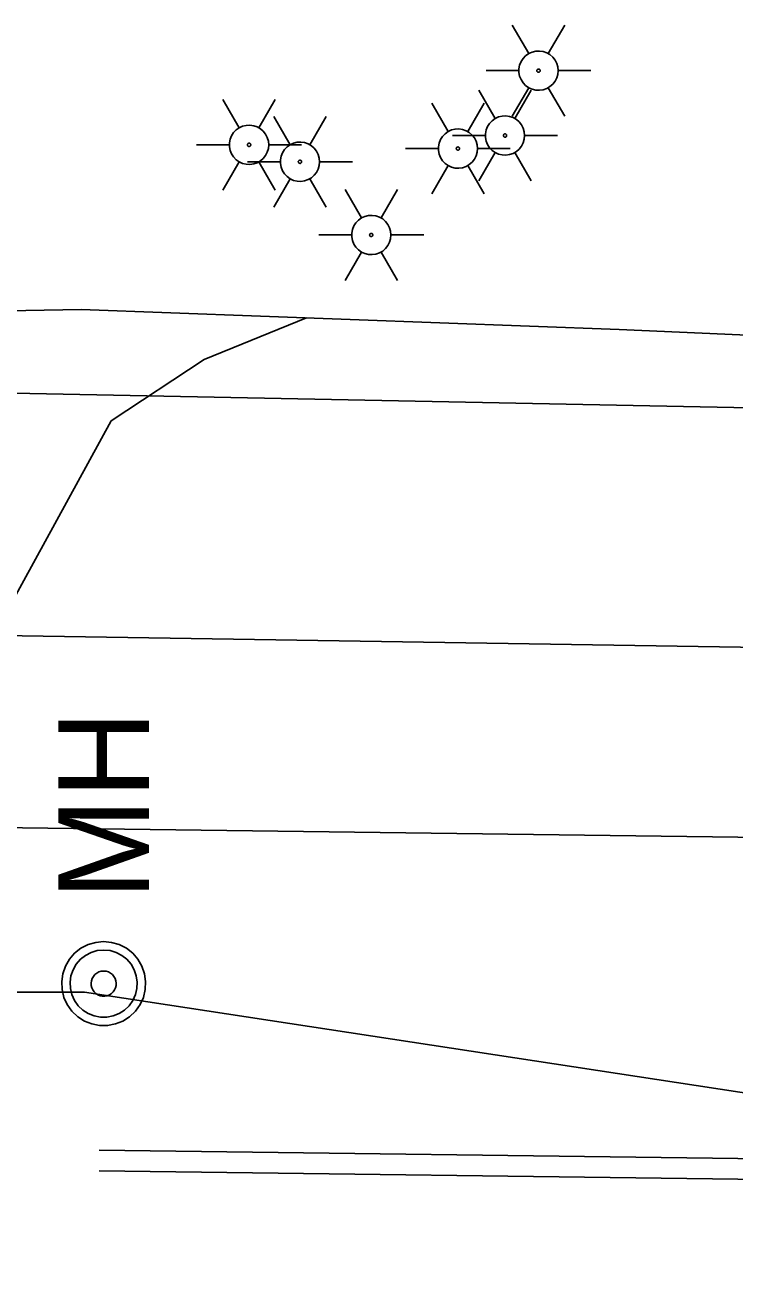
# Model space of a CAD drawing. Extents: x 596028 to 606371, y 330010 to 403088.
# Drawn here: x 604448 to 604499.5, y 332686.4 to 332778.1 of the extents above; entities that cross this region are included whole.
import ezdxf

# ---------------------------------------------------------------- set-up
doc = ezdxf.new("R2010")
doc.units = 0
for name, color, linetype in [('E_LTG', 7, 'Continuous'), ('E_UTL_E_UG', 7, 'Continuous'), ('E_UTL_G_UG', 7, 'Continuous'), ('E_UTL_Overhead', 7, 'Continuous'), ('E_UTL_SAN_UG', 7, 'Continuous'), ('E_UTL_T_UG', 7, 'Continuous'), ('E_UTL_W_MH', 7, 'Continuous'), ('E_UTL_W_UG', 7, 'Continuous')]:
    doc.layers.add(name, color=color, linetype=linetype)

# ---------------------------------------------------------------- blocks, each defined once
blk = doc.blocks.new('ACAD_PROXY_ENTITY_6')
at = {"layer": 'E_UTL_W_MH'}
for points in [[(1844264.78, 1016597), (1844264.61, 1016598.76), (1844264.11, 1016600.46), (1844263.3, 1016602.04), (1844262.2, 1016603.43), (1844260.87, 1016604.59), (1844259.33, 1016605.47), (1844257.66, 1016606.05), (1844255.91, 1016606.3), (1844254.14, 1016606.22), (1844252.42, 1016605.8), (1844250.81, 1016605.07), (1844249.36, 1016604.04), (1844248.14, 1016602.76), (1844247.19, 1016601.27), (1844246.53, 1016599.62), (1844246.19, 1016597.89), (1844246.19, 1016596.12), (1844246.53, 1016594.38), (1844247.19, 1016592.73), (1844248.14, 1016591.24), (1844249.36, 1016589.96), (1844250.81, 1016588.94), (1844252.42, 1016588.2), (1844254.14, 1016587.78), (1844255.91, 1016587.7), (1844257.66, 1016587.95), (1844259.33, 1016588.53), (1844260.87, 1016589.41), (1844262.2, 1016590.57), (1844263.3, 1016591.97), (1844264.11, 1016593.54), (1844264.61, 1016595.24), (1844264.78, 1016597)], [(1844262.91, 1016597), (1844262.78, 1016598.41), (1844262.38, 1016599.77), (1844261.73, 1016601.03), (1844260.86, 1016602.14), (1844259.78, 1016603.07), (1844258.56, 1016603.78), (1844257.22, 1016604.24), (1844255.82, 1016604.44), (1844254.4, 1016604.38), (1844253.03, 1016604.04), (1844251.74, 1016603.45), (1844250.58, 1016602.63), (1844249.61, 1016601.61), (1844248.84, 1016600.42), (1844248.31, 1016599.1), (1844248.05, 1016597.71), (1844248.05, 1016596.29), (1844248.31, 1016594.9), (1844248.84, 1016593.59), (1844249.61, 1016592.4), (1844250.58, 1016591.37), (1844251.74, 1016590.55), (1844253.03, 1016589.96), (1844254.4, 1016589.63), (1844255.82, 1016589.56), (1844257.22, 1016589.76), (1844258.56, 1016590.22), (1844259.78, 1016590.93), (1844260.86, 1016591.86), (1844261.73, 1016592.97), (1844262.38, 1016594.23), (1844262.78, 1016595.59), (1844262.91, 1016597)], [(1844258.26, 1016597), (1844258.21, 1016597.53), (1844258.06, 1016598.04), (1844257.81, 1016598.51), (1844257.49, 1016598.93), (1844257.08, 1016599.28), (1844256.62, 1016599.54), (1844256.12, 1016599.72), (1844255.6, 1016599.79), (1844255.07, 1016599.77), (1844254.55, 1016599.64), (1844254.07, 1016599.42), (1844253.63, 1016599.11), (1844253.27, 1016598.73), (1844252.98, 1016598.28), (1844252.78, 1016597.79), (1844252.68, 1016597.27), (1844252.68, 1016596.74), (1844252.78, 1016596.21), (1844252.98, 1016595.72), (1844253.27, 1016595.27), (1844253.63, 1016594.89), (1844254.07, 1016594.58), (1844254.55, 1016594.36), (1844255.07, 1016594.24), (1844255.6, 1016594.21), (1844256.12, 1016594.29), (1844256.62, 1016594.46), (1844257.08, 1016594.73), (1844257.49, 1016595.07), (1844257.81, 1016595.49), (1844258.06, 1016595.96), (1844258.21, 1016596.47), (1844258.26, 1016597)]]:
    blk.add_lwpolyline(points, dxfattribs=at)
blk.add_text('MH', height=20.117, dxfattribs=at).set_placement((1844274.09, 1016586.94))

msp = doc.modelspace()

# ---------------------------------------------------------------- linework, layer by layer
at = {"layer": 'E_LTG'}
for points in [[(604484.564, 332776.067), (604483.373, 332778.129)], [(604485.992, 332776.067), (604487.183, 332778.129)], [(604486.707, 332774.829), (604486.681, 332775.099), (604486.605, 332775.36), (604486.48, 332775.602), (604486.312, 332775.815), (604486.107, 332775.993), (604485.872, 332776.129), (604485.615, 332776.218), (604485.346, 332776.256), (604485.075, 332776.243), (604484.811, 332776.179), (604484.564, 332776.067), (604484.342, 332775.909), (604484.155, 332775.712), (604484.008, 332775.484), (604483.907, 332775.232), (604483.855, 332774.965), (604483.855, 332774.693), (604483.907, 332774.426), (604484.008, 332774.174), (604484.155, 332773.946), (604484.342, 332773.749), (604484.564, 332773.591), (604484.811, 332773.479), (604485.075, 332773.415), (604485.346, 332773.402), (604485.615, 332773.44), (604485.872, 332773.529), (604486.107, 332773.665), (604486.312, 332773.843), (604486.48, 332774.056), (604486.605, 332774.298), (604486.681, 332774.559), (604486.707, 332774.829)], [(604486.707, 332774.829), (604486.681, 332775.099), (604486.605, 332775.36), (604486.48, 332775.602), (604486.312, 332775.815), (604486.107, 332775.993), (604485.872, 332776.129), (604485.615, 332776.218), (604485.346, 332776.256), (604485.075, 332776.243), (604484.811, 332776.179), (604484.564, 332776.067), (604484.342, 332775.909), (604484.155, 332775.712), (604484.008, 332775.484), (604483.907, 332775.232), (604483.855, 332774.965), (604483.855, 332774.693), (604483.907, 332774.426), (604484.008, 332774.174), (604484.155, 332773.946), (604484.342, 332773.749), (604484.564, 332773.591), (604484.811, 332773.479), (604485.075, 332773.415), (604485.346, 332773.402), (604485.615, 332773.44), (604485.872, 332773.529), (604486.107, 332773.665), (604486.312, 332773.843), (604486.48, 332774.056), (604486.605, 332774.298), (604486.681, 332774.559), (604486.707, 332774.829)], [(604486.707, 332774.829), (604486.681, 332775.099), (604486.605, 332775.36), (604486.48, 332775.602), (604486.312, 332775.815), (604486.107, 332775.993), (604485.872, 332776.129), (604485.615, 332776.218), (604485.346, 332776.256), (604485.075, 332776.243), (604484.811, 332776.179), (604484.564, 332776.067), (604484.342, 332775.909), (604484.155, 332775.712), (604484.008, 332775.484), (604483.907, 332775.232), (604483.855, 332774.965), (604483.855, 332774.693), (604483.907, 332774.426), (604484.008, 332774.174), (604484.155, 332773.946), (604484.342, 332773.749), (604484.564, 332773.591), (604484.811, 332773.479), (604485.075, 332773.415), (604485.346, 332773.402), (604485.615, 332773.44), (604485.872, 332773.529), (604486.107, 332773.665), (604486.312, 332773.843), (604486.48, 332774.056), (604486.605, 332774.298), (604486.681, 332774.559), (604486.707, 332774.829)], [(604481.467, 332774.829), (604483.849, 332774.829)], [(604485.397, 332774.829), (604485.395, 332774.852), (604485.389, 332774.873), (604485.378, 332774.893), (604485.364, 332774.911), (604485.347, 332774.926), (604485.327, 332774.937), (604485.306, 332774.945), (604485.284, 332774.948), (604485.261, 332774.947), (604485.239, 332774.942), (604485.218, 332774.932), (604485.2, 332774.919), (604485.184, 332774.903), (604485.172, 332774.884), (604485.164, 332774.863), (604485.159, 332774.84), (604485.159, 332774.818), (604485.164, 332774.795), (604485.172, 332774.774), (604485.184, 332774.755), (604485.2, 332774.739), (604485.218, 332774.726), (604485.239, 332774.716), (604485.261, 332774.711), (604485.284, 332774.71), (604485.306, 332774.713), (604485.327, 332774.721), (604485.347, 332774.732), (604485.364, 332774.747), (604485.378, 332774.765), (604485.389, 332774.785), (604485.395, 332774.806), (604485.397, 332774.829)], [(604486.707, 332774.829), (604489.089, 332774.829)], [(604483.373, 332771.529), (604484.564, 332773.591)], [(604487.183, 332771.529), (604485.992, 332773.591)], [(604463.516, 332770.675), (604462.325, 332772.738)], [(604464.944, 332770.675), (604466.135, 332772.738)], [(604482.129, 332771.35), (604480.938, 332773.412)], [(604483.557, 332771.35), (604484.748, 332773.412)], [(604478.703, 332770.403), (604477.512, 332772.465)], [(604480.131, 332770.403), (604481.322, 332772.465)], [(604465.659, 332769.438), (604465.633, 332769.708), (604465.557, 332769.969), (604465.432, 332770.211), (604465.264, 332770.424), (604465.059, 332770.602), (604464.824, 332770.738), (604464.567, 332770.827), (604464.298, 332770.865), (604464.027, 332770.852), (604463.763, 332770.788), (604463.516, 332770.676), (604463.294, 332770.518), (604463.107, 332770.321), (604462.96, 332770.093), (604462.859, 332769.841), (604462.807, 332769.574), (604462.807, 332769.302), (604462.859, 332769.035), (604462.96, 332768.783), (604463.107, 332768.555), (604463.294, 332768.358), (604463.516, 332768.2), (604463.763, 332768.088), (604464.027, 332768.024), (604464.298, 332768.011), (604464.567, 332768.049), (604464.824, 332768.138), (604465.059, 332768.274), (604465.264, 332768.452), (604465.432, 332768.665), (604465.557, 332768.907), (604465.633, 332769.168), (604465.659, 332769.438)], [(604465.659, 332769.438), (604465.633, 332769.708), (604465.557, 332769.969), (604465.432, 332770.211), (604465.264, 332770.424), (604465.059, 332770.602), (604464.824, 332770.738), (604464.567, 332770.827), (604464.298, 332770.865), (604464.027, 332770.852), (604463.763, 332770.788), (604463.516, 332770.676), (604463.294, 332770.518), (604463.107, 332770.321), (604462.96, 332770.093), (604462.859, 332769.841), (604462.807, 332769.574), (604462.807, 332769.302), (604462.859, 332769.035), (604462.96, 332768.783), (604463.107, 332768.555), (604463.294, 332768.358), (604463.516, 332768.2), (604463.763, 332768.088), (604464.027, 332768.024), (604464.298, 332768.011), (604464.567, 332768.049), (604464.824, 332768.138), (604465.059, 332768.274), (604465.264, 332768.452), (604465.432, 332768.665), (604465.557, 332768.907), (604465.633, 332769.168), (604465.659, 332769.438)], [(604465.659, 332769.438), (604465.633, 332769.708), (604465.557, 332769.969), (604465.432, 332770.211), (604465.264, 332770.424), (604465.059, 332770.602), (604464.824, 332770.738), (604464.567, 332770.827), (604464.298, 332770.865), (604464.027, 332770.852), (604463.763, 332770.788), (604463.516, 332770.676), (604463.294, 332770.518), (604463.107, 332770.321), (604462.96, 332770.093), (604462.859, 332769.841), (604462.807, 332769.574), (604462.807, 332769.302), (604462.859, 332769.035), (604462.96, 332768.783), (604463.107, 332768.555), (604463.294, 332768.358), (604463.516, 332768.2), (604463.763, 332768.088), (604464.027, 332768.024), (604464.298, 332768.011), (604464.567, 332768.049), (604464.824, 332768.138), (604465.059, 332768.274), (604465.264, 332768.452), (604465.432, 332768.665), (604465.557, 332768.907), (604465.633, 332769.168), (604465.659, 332769.438)], [(604467.218, 332769.443), (604466.027, 332771.506)], [(604468.646, 332769.443), (604469.837, 332771.506)], [(604484.272, 332770.112), (604484.246, 332770.382), (604484.17, 332770.643), (604484.045, 332770.885), (604483.877, 332771.098), (604483.672, 332771.276), (604483.437, 332771.412), (604483.18, 332771.501), (604482.911, 332771.539), (604482.64, 332771.526), (604482.376, 332771.462), (604482.129, 332771.35), (604481.907, 332771.192), (604481.72, 332770.995), (604481.573, 332770.767), (604481.472, 332770.515), (604481.42, 332770.248), (604481.42, 332769.976), (604481.472, 332769.709), (604481.573, 332769.457), (604481.72, 332769.229), (604481.907, 332769.032), (604482.129, 332768.874), (604482.376, 332768.762), (604482.64, 332768.698), (604482.911, 332768.685), (604483.18, 332768.723), (604483.437, 332768.812), (604483.672, 332768.948), (604483.877, 332769.126), (604484.045, 332769.339), (604484.17, 332769.581), (604484.246, 332769.842), (604484.272, 332770.112)], [(604484.272, 332770.112), (604484.246, 332770.382), (604484.17, 332770.643), (604484.045, 332770.885), (604483.877, 332771.098), (604483.672, 332771.276), (604483.437, 332771.412), (604483.18, 332771.501), (604482.911, 332771.539), (604482.64, 332771.526), (604482.376, 332771.462), (604482.129, 332771.35), (604481.907, 332771.192), (604481.72, 332770.995), (604481.573, 332770.767), (604481.472, 332770.515), (604481.42, 332770.248), (604481.42, 332769.976), (604481.472, 332769.709), (604481.573, 332769.457), (604481.72, 332769.229), (604481.907, 332769.032), (604482.129, 332768.874), (604482.376, 332768.762), (604482.64, 332768.698), (604482.911, 332768.685), (604483.18, 332768.723), (604483.437, 332768.812), (604483.672, 332768.948), (604483.877, 332769.126), (604484.045, 332769.339), (604484.17, 332769.581), (604484.246, 332769.842), (604484.272, 332770.112)], [(604484.272, 332770.112), (604484.246, 332770.382), (604484.17, 332770.643), (604484.045, 332770.885), (604483.877, 332771.098), (604483.672, 332771.276), (604483.437, 332771.412), (604483.18, 332771.501), (604482.911, 332771.539), (604482.64, 332771.526), (604482.376, 332771.462), (604482.129, 332771.35), (604481.907, 332771.192), (604481.72, 332770.995), (604481.573, 332770.767), (604481.472, 332770.515), (604481.42, 332770.248), (604481.42, 332769.976), (604481.472, 332769.709), (604481.573, 332769.457), (604481.72, 332769.229), (604481.907, 332769.032), (604482.129, 332768.874), (604482.376, 332768.762), (604482.64, 332768.698), (604482.911, 332768.685), (604483.18, 332768.723), (604483.437, 332768.812), (604483.672, 332768.948), (604483.877, 332769.126), (604484.045, 332769.339), (604484.17, 332769.581), (604484.246, 332769.842), (604484.272, 332770.112)], [(604480.846, 332769.165), (604480.82, 332769.435), (604480.744, 332769.696), (604480.619, 332769.938), (604480.451, 332770.151), (604480.246, 332770.329), (604480.011, 332770.465), (604479.754, 332770.554), (604479.485, 332770.592), (604479.214, 332770.579), (604478.95, 332770.515), (604478.703, 332770.403), (604478.481, 332770.245), (604478.294, 332770.048), (604478.147, 332769.82), (604478.046, 332769.568), (604477.994, 332769.301), (604477.994, 332769.029), (604478.046, 332768.762), (604478.147, 332768.51), (604478.294, 332768.282), (604478.481, 332768.085), (604478.703, 332767.927), (604478.95, 332767.815), (604479.214, 332767.751), (604479.485, 332767.738), (604479.754, 332767.776), (604480.011, 332767.865), (604480.246, 332768.001), (604480.451, 332768.179), (604480.619, 332768.392), (604480.744, 332768.634), (604480.82, 332768.895), (604480.846, 332769.165)], [(604480.846, 332769.165), (604480.82, 332769.435), (604480.744, 332769.696), (604480.619, 332769.938), (604480.451, 332770.151), (604480.246, 332770.329), (604480.011, 332770.465), (604479.754, 332770.554), (604479.485, 332770.592), (604479.214, 332770.579), (604478.95, 332770.515), (604478.703, 332770.403), (604478.481, 332770.245), (604478.294, 332770.048), (604478.147, 332769.82), (604478.046, 332769.568), (604477.994, 332769.301), (604477.994, 332769.029), (604478.046, 332768.762), (604478.147, 332768.51), (604478.294, 332768.282), (604478.481, 332768.085), (604478.703, 332767.927), (604478.95, 332767.815), (604479.214, 332767.751), (604479.485, 332767.738), (604479.754, 332767.776), (604480.011, 332767.865), (604480.246, 332768.001), (604480.451, 332768.179), (604480.619, 332768.392), (604480.744, 332768.634), (604480.82, 332768.895), (604480.846, 332769.165)], [(604480.846, 332769.165), (604480.82, 332769.435), (604480.744, 332769.696), (604480.619, 332769.938), (604480.451, 332770.151), (604480.246, 332770.329), (604480.011, 332770.465), (604479.754, 332770.554), (604479.485, 332770.592), (604479.214, 332770.579), (604478.95, 332770.515), (604478.703, 332770.403), (604478.481, 332770.245), (604478.294, 332770.048), (604478.147, 332769.82), (604478.046, 332769.568), (604477.994, 332769.301), (604477.994, 332769.029), (604478.046, 332768.762), (604478.147, 332768.51), (604478.294, 332768.282), (604478.481, 332768.085), (604478.703, 332767.927), (604478.95, 332767.815), (604479.214, 332767.751), (604479.485, 332767.738), (604479.754, 332767.776), (604480.011, 332767.865), (604480.246, 332768.001), (604480.451, 332768.179), (604480.619, 332768.392), (604480.744, 332768.634), (604480.82, 332768.895), (604480.846, 332769.165)], [(604479.032, 332770.112), (604481.414, 332770.112)], [(604482.962, 332770.112), (604482.96, 332770.135), (604482.954, 332770.156), (604482.943, 332770.176), (604482.929, 332770.194), (604482.912, 332770.209), (604482.892, 332770.22), (604482.871, 332770.228), (604482.849, 332770.231), (604482.826, 332770.23), (604482.804, 332770.225), (604482.783, 332770.215), (604482.765, 332770.202), (604482.749, 332770.186), (604482.737, 332770.167), (604482.729, 332770.146), (604482.724, 332770.123), (604482.724, 332770.101), (604482.729, 332770.078), (604482.737, 332770.057), (604482.749, 332770.038), (604482.765, 332770.022), (604482.783, 332770.009), (604482.804, 332769.999), (604482.826, 332769.994), (604482.849, 332769.993), (604482.871, 332769.996), (604482.892, 332770.004), (604482.912, 332770.015), (604482.929, 332770.03), (604482.943, 332770.048), (604482.954, 332770.068), (604482.96, 332770.089), (604482.962, 332770.112)], [(604484.272, 332770.112), (604486.654, 332770.112)], [(604460.419, 332769.438), (604462.801, 332769.438)], [(604464.349, 332769.438), (604464.347, 332769.461), (604464.341, 332769.482), (604464.33, 332769.502), (604464.316, 332769.52), (604464.299, 332769.535), (604464.279, 332769.546), (604464.258, 332769.554), (604464.236, 332769.557), (604464.213, 332769.556), (604464.191, 332769.551), (604464.17, 332769.541), (604464.152, 332769.528), (604464.136, 332769.512), (604464.124, 332769.493), (604464.116, 332769.472), (604464.111, 332769.449), (604464.111, 332769.427), (604464.116, 332769.404), (604464.124, 332769.383), (604464.136, 332769.364), (604464.152, 332769.348), (604464.17, 332769.335), (604464.191, 332769.325), (604464.213, 332769.32), (604464.236, 332769.319), (604464.258, 332769.322), (604464.279, 332769.33), (604464.299, 332769.341), (604464.316, 332769.356), (604464.33, 332769.374), (604464.341, 332769.394), (604464.347, 332769.415), (604464.349, 332769.438)], [(604465.659, 332769.438), (604468.041, 332769.438)], [(604469.361, 332768.206), (604469.335, 332768.476), (604469.259, 332768.737), (604469.134, 332768.979), (604468.966, 332769.192), (604468.761, 332769.37), (604468.526, 332769.506), (604468.269, 332769.595), (604468, 332769.633), (604467.729, 332769.62), (604467.465, 332769.556), (604467.218, 332769.444), (604466.996, 332769.286), (604466.809, 332769.089), (604466.662, 332768.861), (604466.561, 332768.609), (604466.509, 332768.342), (604466.509, 332768.07), (604466.561, 332767.803), (604466.662, 332767.551), (604466.809, 332767.323), (604466.996, 332767.126), (604467.218, 332766.968), (604467.465, 332766.856), (604467.729, 332766.792), (604468, 332766.779), (604468.269, 332766.817), (604468.526, 332766.906), (604468.761, 332767.042), (604468.966, 332767.22), (604469.134, 332767.433), (604469.259, 332767.675), (604469.335, 332767.936), (604469.361, 332768.206)], [(604469.361, 332768.206), (604469.335, 332768.476), (604469.259, 332768.737), (604469.134, 332768.979), (604468.966, 332769.192), (604468.761, 332769.37), (604468.526, 332769.506), (604468.269, 332769.595), (604468, 332769.633), (604467.729, 332769.62), (604467.465, 332769.556), (604467.218, 332769.444), (604466.996, 332769.286), (604466.809, 332769.089), (604466.662, 332768.861), (604466.561, 332768.609), (604466.509, 332768.342), (604466.509, 332768.07), (604466.561, 332767.803), (604466.662, 332767.551), (604466.809, 332767.323), (604466.996, 332767.126), (604467.218, 332766.968), (604467.465, 332766.856), (604467.729, 332766.792), (604468, 332766.779), (604468.269, 332766.817), (604468.526, 332766.906), (604468.761, 332767.042), (604468.966, 332767.22), (604469.134, 332767.433), (604469.259, 332767.675), (604469.335, 332767.936), (604469.361, 332768.206)], [(604469.361, 332768.206), (604469.335, 332768.476), (604469.259, 332768.737), (604469.134, 332768.979), (604468.966, 332769.192), (604468.761, 332769.37), (604468.526, 332769.506), (604468.269, 332769.595), (604468, 332769.633), (604467.729, 332769.62), (604467.465, 332769.556), (604467.218, 332769.444), (604466.996, 332769.286), (604466.809, 332769.089), (604466.662, 332768.861), (604466.561, 332768.609), (604466.509, 332768.342), (604466.509, 332768.07), (604466.561, 332767.803), (604466.662, 332767.551), (604466.809, 332767.323), (604466.996, 332767.126), (604467.218, 332766.968), (604467.465, 332766.856), (604467.729, 332766.792), (604468, 332766.779), (604468.269, 332766.817), (604468.526, 332766.906), (604468.761, 332767.042), (604468.966, 332767.22), (604469.134, 332767.433), (604469.259, 332767.675), (604469.335, 332767.936), (604469.361, 332768.206)], [(604475.606, 332769.165), (604477.988, 332769.165)], [(604479.536, 332769.165), (604479.534, 332769.188), (604479.528, 332769.209), (604479.517, 332769.229), (604479.503, 332769.247), (604479.486, 332769.262), (604479.466, 332769.273), (604479.445, 332769.281), (604479.423, 332769.284), (604479.4, 332769.283), (604479.378, 332769.278), (604479.357, 332769.268), (604479.339, 332769.255), (604479.323, 332769.239), (604479.311, 332769.22), (604479.303, 332769.199), (604479.298, 332769.176), (604479.298, 332769.154), (604479.303, 332769.131), (604479.311, 332769.11), (604479.323, 332769.091), (604479.339, 332769.075), (604479.357, 332769.062), (604479.378, 332769.052), (604479.4, 332769.047), (604479.423, 332769.046), (604479.445, 332769.049), (604479.466, 332769.057), (604479.486, 332769.068), (604479.503, 332769.083), (604479.517, 332769.101), (604479.528, 332769.121), (604479.534, 332769.142), (604479.536, 332769.165)], [(604480.846, 332769.165), (604483.228, 332769.165)], [(604462.325, 332766.138), (604463.516, 332768.2)], [(604464.121, 332768.206), (604466.503, 332768.206)], [(604466.135, 332766.138), (604464.944, 332768.2)], [(604468.051, 332768.206), (604468.049, 332768.229), (604468.043, 332768.25), (604468.032, 332768.27), (604468.018, 332768.288), (604468.001, 332768.303), (604467.981, 332768.314), (604467.96, 332768.322), (604467.938, 332768.325), (604467.915, 332768.324), (604467.893, 332768.319), (604467.872, 332768.309), (604467.854, 332768.296), (604467.838, 332768.28), (604467.826, 332768.261), (604467.818, 332768.24), (604467.813, 332768.217), (604467.813, 332768.195), (604467.818, 332768.172), (604467.826, 332768.151), (604467.838, 332768.132), (604467.854, 332768.116), (604467.872, 332768.103), (604467.893, 332768.093), (604467.915, 332768.088), (604467.938, 332768.087), (604467.96, 332768.09), (604467.981, 332768.098), (604468.001, 332768.109), (604468.018, 332768.124), (604468.032, 332768.142), (604468.043, 332768.162), (604468.049, 332768.183), (604468.051, 332768.206)], [(604469.361, 332768.206), (604471.743, 332768.206)], [(604480.938, 332766.812), (604482.129, 332768.875)], [(604484.748, 332766.812), (604483.557, 332768.875)], [(604477.512, 332765.865), (604478.703, 332767.927)], [(604481.322, 332765.865), (604480.131, 332767.927)], [(604466.027, 332764.906), (604467.218, 332766.968)], [(604469.837, 332764.906), (604468.646, 332766.968)], [(604472.403, 332764.12), (604471.212, 332766.183)], [(604473.831, 332764.12), (604475.022, 332766.183)], [(604474.546, 332762.883), (604474.52, 332763.153), (604474.444, 332763.414), (604474.319, 332763.656), (604474.151, 332763.869), (604473.946, 332764.047), (604473.711, 332764.183), (604473.454, 332764.272), (604473.185, 332764.31), (604472.914, 332764.297), (604472.65, 332764.233), (604472.403, 332764.121), (604472.181, 332763.963), (604471.994, 332763.766), (604471.847, 332763.538), (604471.746, 332763.286), (604471.694, 332763.019), (604471.694, 332762.747), (604471.746, 332762.48), (604471.847, 332762.228), (604471.994, 332762), (604472.181, 332761.803), (604472.403, 332761.645), (604472.65, 332761.533), (604472.914, 332761.469), (604473.185, 332761.456), (604473.454, 332761.494), (604473.711, 332761.583), (604473.946, 332761.719), (604474.151, 332761.897), (604474.319, 332762.11), (604474.444, 332762.352), (604474.52, 332762.613), (604474.546, 332762.883)], [(604474.546, 332762.883), (604474.52, 332763.153), (604474.444, 332763.414), (604474.319, 332763.656), (604474.151, 332763.869), (604473.946, 332764.047), (604473.711, 332764.183), (604473.454, 332764.272), (604473.185, 332764.31), (604472.914, 332764.297), (604472.65, 332764.233), (604472.403, 332764.121), (604472.181, 332763.963), (604471.994, 332763.766), (604471.847, 332763.538), (604471.746, 332763.286), (604471.694, 332763.019), (604471.694, 332762.747), (604471.746, 332762.48), (604471.847, 332762.228), (604471.994, 332762), (604472.181, 332761.803), (604472.403, 332761.645), (604472.65, 332761.533), (604472.914, 332761.469), (604473.185, 332761.456), (604473.454, 332761.494), (604473.711, 332761.583), (604473.946, 332761.719), (604474.151, 332761.897), (604474.319, 332762.11), (604474.444, 332762.352), (604474.52, 332762.613), (604474.546, 332762.883)], [(604474.546, 332762.883), (604474.52, 332763.153), (604474.444, 332763.414), (604474.319, 332763.656), (604474.151, 332763.869), (604473.946, 332764.047), (604473.711, 332764.183), (604473.454, 332764.272), (604473.185, 332764.31), (604472.914, 332764.297), (604472.65, 332764.233), (604472.403, 332764.121), (604472.181, 332763.963), (604471.994, 332763.766), (604471.847, 332763.538), (604471.746, 332763.286), (604471.694, 332763.019), (604471.694, 332762.747), (604471.746, 332762.48), (604471.847, 332762.228), (604471.994, 332762), (604472.181, 332761.803), (604472.403, 332761.645), (604472.65, 332761.533), (604472.914, 332761.469), (604473.185, 332761.456), (604473.454, 332761.494), (604473.711, 332761.583), (604473.946, 332761.719), (604474.151, 332761.897), (604474.319, 332762.11), (604474.444, 332762.352), (604474.52, 332762.613), (604474.546, 332762.883)], [(604469.306, 332762.883), (604471.688, 332762.883)], [(604473.236, 332762.883), (604473.234, 332762.906), (604473.228, 332762.927), (604473.217, 332762.947), (604473.203, 332762.965), (604473.186, 332762.98), (604473.166, 332762.991), (604473.145, 332762.999), (604473.123, 332763.002), (604473.1, 332763.001), (604473.078, 332762.996), (604473.057, 332762.986), (604473.039, 332762.973), (604473.023, 332762.957), (604473.011, 332762.938), (604473.003, 332762.917), (604472.998, 332762.894), (604472.998, 332762.872), (604473.003, 332762.849), (604473.011, 332762.828), (604473.023, 332762.809), (604473.039, 332762.793), (604473.057, 332762.78), (604473.078, 332762.77), (604473.1, 332762.765), (604473.123, 332762.764), (604473.145, 332762.767), (604473.166, 332762.775), (604473.186, 332762.786), (604473.203, 332762.801), (604473.217, 332762.819), (604473.228, 332762.839), (604473.234, 332762.86), (604473.236, 332762.883)], [(604474.546, 332762.883), (604476.928, 332762.883)], [(604471.212, 332759.583), (604472.403, 332761.645)], [(604475.022, 332759.583), (604473.831, 332761.645)]]:
    msp.add_lwpolyline(points, dxfattribs=at)
at = {"layer": 'E_UTL_E_UG'}
msp.add_lwpolyline([(604416.963, 332734.232), (604722.777, 332729.41), (604729.967, 332733.672)], dxfattribs=at)
at = {"layer": 'E_UTL_G_UG'}
for p, q in [((604453.34, 332696.364), (605095.214, 332687.859)), ((604453.32, 332694.864), (605095.194, 332686.359))]:
    msp.add_line(p, q, dxfattribs=at)
at = {"layer": 'E_UTL_Overhead'}
msp.add_lwpolyline([(604303.82, 332747.097), (604303.82, 332750.097), (604395.833, 332752.406), (604557.992, 332749.189), (604648.211, 332744.479), (604719.989, 332742.511), (604741.262, 332741.218)], dxfattribs=at)
at = {"layer": 'E_UTL_SAN_UG'}
msp.add_line((604426.305, 332720.08), (604738.767, 332715.932), dxfattribs=at)
at = {"layer": 'E_UTL_T_UG'}
for points in [[(604343.396, 332757.647), (604377.022, 332756.84), (604397.202, 332756.547), (604423.846, 332756.95), (604452.027, 332757.463), (604491.136, 332756.015), (604514.732, 332754.974), (604562.121, 332754.559), (604576.811, 332753.782), (604626.24, 332752.959), (604667.794, 332752.275)], [(604444.918, 332689.062), (604446.053, 332714.53), (604447.003, 332736.206), (604454.21, 332749.363), (604460.954, 332753.834), (604468.402, 332756.857)]]:
    msp.add_lwpolyline(points, dxfattribs=at)
at = {"layer": 'E_UTL_W_UG'}
msp.add_lwpolyline([(604433.716, 332707.841), (604452.268, 332707.841), (604557.891, 332691.735)], dxfattribs=at)

# ---------------------------------------------------------------- block references
at = {"layer": 'E_UTL_W_MH', "xscale": 0.32808333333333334, "yscale": 0.32808333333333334, "rotation": 90}
msp.add_blockref('ACAD_PROXY_ENTITY_6', (937982.189, -272361.017), dxfattribs=at)

doc.saveas('drawing.dxf')
